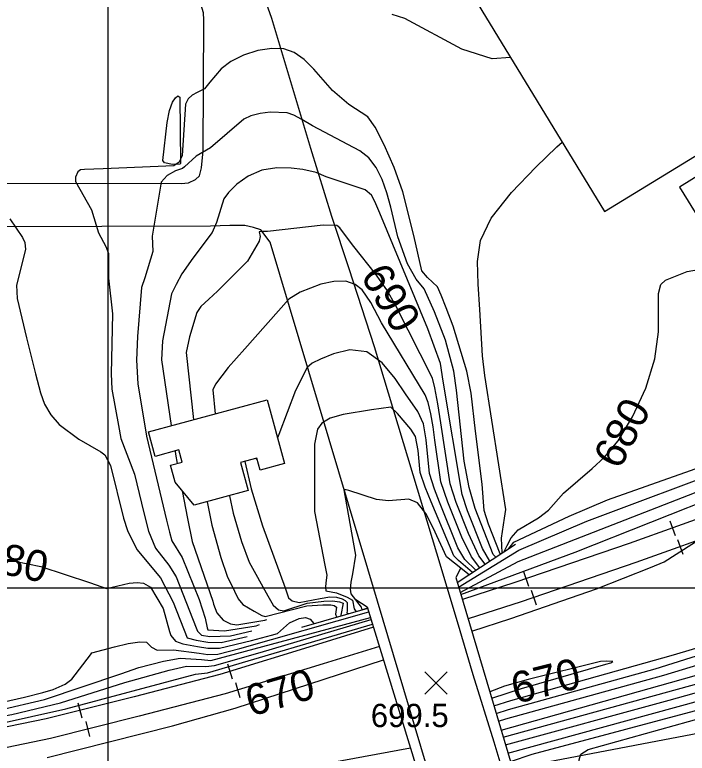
# Model space of a CAD drawing. Extents: x 79600 to 91800, y 75600 to 84400.
# Drawn here: x 81939.9 to 82373.6, y 80893.6 to 81369.7 of the extents above; entities that cross this region are included whole.
import ezdxf

# ---------------------------------------------------------------- set-up
doc = ezdxf.new("R2010")
doc.units = 0
for name, color, linetype in [('084-085$0$BLDG', 7, 'Continuous'), ('084-085$0$BRIDGE', 7, 'Continuous'), ('084-085$0$GRID', 7, 'Continuous'), ('084-085$0$INDEX', 7, 'Continuous'), ('084-085$0$INDXLBL', 7, 'Continuous'), ('084-085$0$INTER', 7, 'Continuous'), ('084-085$0$ROAD', 7, 'Continuous'), ('084-085$0$RR', 7, 'Continuous'), ('084-085$0$SPOTMARK', 7, 'Continuous'), ('084-085$0$SPOTS', 7, 'Continuous'), ('084-085$0$WALL', 7, 'Continuous')]:
    doc.layers.add(name, color=color, linetype=linetype)

# ---------------------------------------------------------------- blocks, each defined once
blk = doc.blocks.new('084-085$0$RRTICK100')
blk.add_line((0, -5), (0, 5))
blk = doc.blocks.new('084-085$0$SPOTX')
at = {"layer": '084-085$0$SPOTMARK'}
for p, q in [((-0.37, 0.358), (0.351, -0.358)), ((-0.012, 0), (0.347, 0.358)), ((-0.012, 0), (-0.37, -0.358))]:
    blk.add_line(p, q, dxfattribs=at)

msp = doc.modelspace()

# ---------------------------------------------------------------- linework, layer by layer
at = {"layer": '084-085$0$BLDG'}
for points in [[(82642.18, 81416.5), (82421.62, 81776.27), (82239.33, 81664.11), (82269.66, 81612.06), (82141.27, 81534.14), (82152.1, 81516.95), (82140.79, 81510.5), (82193.89, 81423.92), (82205.35, 81430.99), (82320.2, 81242.81), (82435.11, 81313.19), (82441.71, 81301.89), (82489.73, 81331.73), (82481.56, 81343.81), (82532.85, 81372.58), (82490.73, 81443.37), (82503.9, 81450.6), (82550.71, 81374.56), (82584.79, 81395.3), (82591.84, 81386.01), (82602.68, 81392.15), (82610.4, 81377.11), (82625.57, 81387.32), (82617.86, 81401.57)], [(82403.91, 81280.5), (82368.6, 81258.51), (82404.57, 81200.59), (82440.04, 81222.12), (82423.7, 81249.22), (82432.54, 81253.48), (82430.96, 81257.04), (82452.65, 81269.93), (82446.84, 81277.82), (82475.65, 81294.95), (82468.12, 81305.78), (82418.57, 81274.84), (82424.22, 81265.08), (82416.17, 81260.06)], [(82098.15, 81076.2), (82096.09, 81083.86), (82085.54, 81081.01), (82090.42, 81062.9), (82055.7, 81053.55), (82043.37, 81068.29), (82040.41, 81079.28), (82047.91, 81081.3), (82045.8, 81089.12), (82030.46, 81084.98), (82026.17, 81100.89), (82102.74, 81121.53), (82113.82, 81080.42)]]:
    msp.add_lwpolyline(points, close=True, dxfattribs=at)
at = {"layer": '084-085$0$BRIDGE'}
for points in [[(82227.58, 81013.21), (82224.36, 81006.82), (82273.12, 80842.79), (82306.32, 80731.21), (82343.34, 80606.44), (82357.78, 80560.2), (82366.04, 80556.36)], [(82159.77, 80992.73), (82167.26, 80988.11), (82234.41, 80768.54), (82284.45, 80600), (82294.6, 80568.97), (82300.83, 80542.11), (82305, 80522.24), (82297.75, 80513.49)]]:
    msp.add_lwpolyline(points, dxfattribs=at)
at = {"layer": '084-085$0$GRID'}
for p, q in [((82000, 84000), (82000, 80000)), ((85000, 81000), (80000, 81000))]:
    msp.add_line(p, q, dxfattribs=at)
at = {"layer": '084-085$0$INDEX'}
for points in [[(82254.91, 80904.05), (82382.07, 80939.02), (82501.04, 80975.83), (82546.84, 80990.84), (82650.69, 81032.01), (82742.43, 81074.54), (82763.5, 81084.25), (82785.64, 81095.73), (82854.97, 81135.33), (82872.78, 81145.71), (82911.76, 81171.14), (82959.58, 81207.89), (82980.66, 81224.58), (82993.53, 81233.26), (83019.4, 81246.79), (83055.54, 81270.57), (83097.05, 81295.39), (83109.33, 81302.54), (83126.18, 81309.59), (83138.04, 81314.37)], [(82243.15, 81015.45), (82239.17, 81020.79), (82232.45, 81035.33), (82224.6, 81055.29), (82220.73, 81067.34), (82214.73, 81106.66), (82212.71, 81118.92), (82210.81, 81129.2), (82209.3, 81135.39), (82185.6, 81182.14), (82179.84, 81192.46), (82172.62, 81202.76), (82158.49, 81220.28), (82151.36, 81229.92), (82149.51, 81232.37), (82147.65, 81233.82), (82138.75, 81234.07), (82102.91, 81230.05), (82099.13, 81229.91), (82097.45, 81229.68), (82098.12, 81226.67), (82097.51, 81223.7), (82089.97, 81210.91), (82070.7, 81191.53), (82065.03, 81186.4), (82059.93, 81181.54), (82057.34, 81177.71), (82052.67, 81162.03), (82050.48, 81151.96), (82055.2, 81108.72)], [(82255.52, 81023.64), (82257.37, 81027.55), (82260.12, 81032.57), (82264.54, 81037.73), (82277.7, 81045.42), (82284.18, 81050.37), (82293.76, 81061.3), (82312.16, 81077.28), (82320.13, 81084.39), (82328.94, 81095.05), (82338.31, 81110.46), (82346.82, 81128.89), (82352.75, 81147.88), (82355.03, 81165.19), (82355.07, 81189.99), (82356.55, 81195.88), (82359.53, 81198.69), (82373.57, 81204.21), (82393.05, 81207.6), (82398.63, 81210.16)], [(82063.96, 81055.77), (82066.99, 81040.67), (82072.75, 81019.88), (82076.82, 81007.88), (82081.55, 80998.04), (82083.93, 80993.11), (82087.03, 80989.48), (82094.38, 80985.31), (82099.32, 80982.53), (82101.47, 80981.68), (82128.34, 80988.69), (82138.52, 80989.35), (82143.63, 80989.31), (82145.95, 80988.81), (82147.42, 80987.88), (82146.8, 80983.38), (82147.42, 80981.49), (82147.48, 80981.47)], [(82234.6, 80972.36), (82259.86, 80980.6), (82315.1, 80999.65), (82349.9, 81013.41), (82358.59, 81016.93), (82402.08, 81044.65)], [(81926.95, 81017.42), (81940.06, 81017.48), (81956.81, 81014.09), (81988.17, 81003.7), (81996.07, 81000.88), (81999.17, 80999.88), (82013.61, 81003.24), (82018.85, 81003.77), (82022.89, 81003.24), (82027.55, 81000.61), (82035.51, 80986.86), (82039.77, 80972.16), (82040.61, 80969.43), (82043.54, 80965.87), (82048.31, 80964.09), (82057.73, 80962.36), (82064.36, 80961.29), (82071.9, 80961.36), (82092.61, 80966.39), (82105.4, 80969.75), (82109.29, 80970.83), (82117.01, 80977.75), (82123.21, 80980.45), (82127.29, 80981.05), (82130.37, 80980.04), (82132.87, 80977.26)], [(81960.82, 80890.87), (82041.72, 80911.24), (82081.95, 80922.6), (82177.74, 80953.83)], [(82317.73, 80952.79), (82270.9, 80941.18), (82255.63, 80936.94), (82246.26, 80933.16)], [(82247.47, 80929.08), (82266.7, 80935.29), (82321.05, 80950.96), (82324.19, 80951.93), (82325.68, 80952.72), (82321.26, 80953.07), (82317.73, 80952.79)]]:
    msp.add_lwpolyline(points, dxfattribs=at)
at = {"layer": '084-085$0$INTER'}
for p, q in [((82096.42, 81082.64), (82095.3, 81083.64)), ((82225.29, 81003.66), (82225.39, 81003.69))]:
    msp.add_line(p, q, dxfattribs=at)
for points in [[(82259.6, 81342.11), (82247.87, 81341.28), (82228.25, 81347.53), (82191.37, 81367.26), (82183.38, 81369.8)], [(82252.81, 81021.84), (82252.91, 81022.18), (82245.5, 81041.38), (82242.7, 81050.1), (82241.34, 81067.17), (82236.93, 81101.33), (82234.21, 81125.85), (82231.53, 81139.93), (82222.59, 81168.84), (82218.17, 81180.66), (82214.93, 81188.97), (82212.57, 81194.21), (82205.98, 81200.25), (82202.33, 81204.62), (82197.33, 81227.37), (82190.2, 81255.6), (82184.49, 81271.32), (82178.14, 81285.87), (82172.24, 81297.18), (82167.58, 81303.83), (82155.39, 81311.89), (82144.79, 81320.81), (82132.7, 81334.62), (82126.45, 81340.92), (82120.15, 81345.3), (82113.38, 81347.63), (82105.63, 81348), (82096.65, 81346.55), (82087.42, 81343.61), (82079.18, 81339.56), (82072.93, 81334.82), (82065.67, 81326.17), (82062.36, 81321.95), (82057.61, 81319.56), (82054.41, 81317.9), (82051.67, 81315.43), (82050.01, 81311.96), (82047.77, 81278.98), (82045.86, 81274.68)], [(82251.84, 80914.36), (82256.6, 80915.86), (82358.48, 80943.94), (82501.33, 80987.4), (82538.99, 80999.75), (82619, 81031.33), (82648.38, 81042.82), (82750.48, 81091.12), (82768.76, 81099.59), (82868.3, 81155.79), (82906.41, 81180.25), (82968.44, 81228.54), (82976.53, 81234.91), (83016.04, 81255.84), (83068.65, 81288.5), (83119.76, 81317.01), (83124.62, 81319.36), (83149.4, 81326.86)], [(82253.55, 80908.62), (82377.95, 80943.6), (82493.84, 80979.35), (82538.74, 80993.9), (82561.31, 81001.93), (82649.54, 81037.41), (82751.95, 81085.34), (82776.34, 81097.08), (82863.17, 81146.43), (82900.73, 81170.23), (82915.19, 81179.84), (82978.6, 81229.75), (83017.72, 81251.32), (83053.72, 81273.97), (83096.89, 81298.58), (83110.94, 81306.11), (83140.81, 81317.42)], [(82250.22, 81020.13), (82248.35, 81021.84), (82236.71, 81051.32), (82233, 81064.93), (82229.71, 81082.01), (82224.78, 81127.66), (82223.06, 81139.83), (82217.63, 81159.9), (82210.61, 81178.15), (82203.88, 81192.93), (82198.81, 81199.31), (82193.15, 81209.02), (82186.97, 81226.51), (82182.35, 81245.59), (82179.93, 81254.84), (82176.86, 81263.56), (82172.99, 81271.28), (82168.18, 81277.48), (82162.36, 81281.91), (82131.96, 81298.15), (82125.11, 81302.23), (82119.89, 81304.93), (82115.47, 81306.39), (82104.66, 81306.8), (82098.15, 81306.03), (82092.21, 81304.58), (82087.6, 81302.4), (82066.24, 81283.87), (82056.97, 81278.5), (82049.37, 81271.72), (82048.16, 81270.59)], [(82254.23, 81022.78), (82253.79, 81032.22), (82255.73, 81045.1), (82256.49, 81050.78), (82243.07, 81137.14), (82241.46, 81149.87), (82239.73, 81179.67), (82238.84, 81196.1), (82238.31, 81210.53), (82240.24, 81224.06), (82247.11, 81238.59), (82260.22, 81255.17), (82275.95, 81271.53), (82289.51, 81284.59), (82292.86, 81287.6)], [(82045.86, 81274.68), (82042.5, 81272.21), (81996.83, 81270.42), (81984.97, 81270), (81982.22, 81269.79), (81980.5, 81268.34), (81979.14, 81265.01), (81979.02, 81262.22), (81989.41, 81243.85), (81993.96, 81229.18), (81998.58, 81220.36), (82000.45, 81215.83), (82000.43, 81199.95), (82002.88, 81176.96), (82002.14, 81138.13), (82002.6, 81128.3), (82006.73, 81104.86), (82008.42, 81096.6), (82017.17, 81073.53), (82023.07, 81048.67), (82026.15, 81036.75), (82030.74, 81025.89), (82039.25, 81014.92), (82044, 81007.46), (82056.92, 80974.55), (82057.75, 80972.35), (82060.42, 80969.82), (82065.76, 80968.87), (82078.94, 80969.38), (82092.7, 80972.44)], [(82048.16, 81270.59), (82043.52, 81269.13), (82038.13, 81266), (82034.4, 81261.82), (82028.45, 81226.99), (82028.96, 81217.14), (82023.78, 81200.09), (82021.66, 81193.77), (82019.08, 81162.18), (82018.39, 81147.01), (82019.22, 81131.7), (82024.84, 81097.93), (82037.83, 81043.85), (82039.63, 81036.23), (82041.28, 81030.64), (82047.85, 81019.91), (82058.88, 80992.78), (82062.67, 80980.74), (82064.03, 80974.58), (82064.45, 80973.11), (82075.24, 80972.6), (82095.5, 80975.83), (82097.64, 80976.53)], [(82246.26, 81017.5), (82241.58, 81025.69), (82231.94, 81049.99), (82228.34, 81060.41), (82216.07, 81133.38), (82214.41, 81144.9), (82206.3, 81167.32), (82175.3, 81241.75), (82172.02, 81249.35), (82169.89, 81253.36), (82165.85, 81256.73), (82140.74, 81265.27), (82134.36, 81267.92), (82125.74, 81269.86), (82118.25, 81270.78), (82108.95, 81270.99), (82099.24, 81269.48), (82090.37, 81265.62), (82083.03, 81260.39), (82077.76, 81255.15), (82074.83, 81250.92), (82070.03, 81235.69), (82067.23, 81229.4), (82054.76, 81212.85), (82047.71, 81202.61), (82043.94, 81195.9), (82041.04, 81189.7), (82035.24, 81159.42), (82034.48, 81147.18), (82040.8, 81104.84)], [(81936.66, 81238.22), (81944.84, 81226.05), (81946.45, 81222.88), (81946.88, 81218.32), (81941.06, 81195.41), (81941.44, 81186.71), (81947.57, 81161.48), (81953.39, 81138.2), (81956.56, 81125.87), (81959.19, 81118.75), (81963.09, 81111.8), (81968.49, 81105.61), (81981.18, 81096.06), (81995.51, 81088.03), (81997.89, 81086.08), (82001.7, 81079.05), (82010.09, 81045.07), (82012.67, 81037.27), (82018.63, 81024.93), (82033.88, 81006.69), (82042.07, 80991.1), (82051.1, 80967.95), (82056.79, 80966.47), (82064.39, 80965.23), (82072.98, 80965.11), (82089.72, 80968.94)], [(82226.15, 81000.78), (82265.07, 81024.62), (82308.8, 81043.24), (82404.09, 81078.81), (82467, 81103.53), (82514.13, 81122.49), (82552.41, 81141.25), (82583.35, 81155.7), (82617.14, 81170.76), (82634.16, 81177.29), (82674.51, 81186.42), (82690.5, 81192.24), (82701.25, 81196.42), (82710.54, 81203.22), (82714.84, 81205.56), (82751.36, 81215.61), (82759.41, 81217.56), (82770.94, 81217.69)], [(82227.6, 80995.9), (82301.22, 81023.16), (82447.57, 81081.35), (82468.86, 81089.75), (82497.23, 81103.63), (82536.71, 81116.86), (82610.25, 81149.03), (82631.85, 81158.6), (82658.22, 81166.9), (82691.85, 81180.14), (82705.09, 81185.77), (82712.95, 81190.83), (82738.25, 81200.62), (82765.25, 81209.75), (82788, 81218.58)], [(82227.22, 80997.17), (82264.52, 81017.18), (82407.53, 81072.9), (82470.3, 81097.58), (82500.16, 81110.98), (82528.96, 81121.2), (82569.53, 81140.09), (82610.98, 81158.79), (82624.5, 81164.68), (82636.43, 81169.26), (82662.96, 81175.85), (82694.57, 81187.57), (82704.36, 81191.79), (82711.8, 81197.08), (82734.75, 81205.21), (82758.43, 81212.56), (82765.06, 81213.89)], [(82239.76, 81013.2), (82234.35, 81020.19), (82228.16, 81032.98), (82219.18, 81055.42), (82214.6, 81068.54), (82210.84, 81095.55), (82209.63, 81103.95), (82208.12, 81112.49), (82206.43, 81119.69), (82204.53, 81124.73), (82176.44, 81171.17), (82169.5, 81184.18), (82163.87, 81192.29), (82159.38, 81195.83), (82153.33, 81197.87), (82145.66, 81197.73), (82137.38, 81195.96), (82123.87, 81190.88), (82116.72, 81186.43), (82088.26, 81154.43), (82077.53, 81142.3), (82069.46, 81131.48), (82067.67, 81127.95), (82069.08, 81112.46)], [(82237.34, 81011.6), (82237.34, 81011.71), (82230.25, 81018.61), (82225.73, 81026.1), (82213.77, 81055.55), (82210.5, 81063.91), (82207.41, 81073.99), (82205.24, 81095.71), (82203.53, 81106.06), (82199.87, 81113.88), (82191.82, 81125.25), (82185.21, 81135.15), (82176.87, 81145.36), (82166.99, 81152.36), (82156.03, 81153.66), (82145.46, 81151.09), (82136.98, 81147.56), (82131.72, 81145.11), (82128.45, 81142.31), (82121.05, 81127.44), (82110.21, 81099.2), (82109.39, 81096.86)], [(82268.53, 80858.24), (82283.74, 80862.38), (82287.78, 80863.37), (82292.86, 80864.85), (82296.36, 80866.16), (82299.85, 80868.42), (82302.47, 80872.19), (82303.86, 80883.94), (82303.93, 80889.37), (82304.99, 80893.05), (82309.61, 80895.98), (82392.84, 80919.18), (82500.46, 80952.69), (82561.16, 80972.63), (82589.13, 80982.92), (82680.1, 81020.24), (82742.4, 81048.69), (82777.09, 81065.25), (82803.35, 81079.36), (82863.75, 81114.24), (82900.55, 81138.12), (82905.68, 81141.65)], [(82259.57, 80888.38), (82273.62, 80892.95), (82394.43, 80925.29), (82500.6, 80958.48), (82548.23, 80974), (82579.72, 80985.19), (82665.82, 81020.37), (82739.83, 81053.99), (82766.64, 81066.43), (82793.27, 81080.31), (82852.7, 81114.46), (82879.51, 81130.59), (82884.45, 81133.87)], [(82257.97, 80893.77), (82381.05, 80927.35), (82500.75, 80964.26), (82547.77, 80979.61), (82577.64, 80990.38), (82663.69, 81025.44), (82756.37, 81067.99), (82782.63, 81081.04), (82849.79, 81119.38), (82867.55, 81129.6)], [(82256.39, 80899.09), (82361.83, 80927.89), (82395.64, 80937.22), (82491.17, 80967.04), (82538.25, 80982.19), (82565.87, 80991.83), (82651.85, 81026.6), (82754.9, 81073.78), (82780.53, 81086.38), (82852.62, 81127.47)], [(82235.16, 81010.16), (82226.13, 81017.8), (82223.07, 81020.86), (82208.35, 81055.68), (82204.56, 81065.08), (82201.35, 81074.52), (82199.95, 81088.79), (82198.24, 81097.73), (82195.32, 81102.44), (82186.62, 81112.66), (82182.44, 81116.62), (82170.02, 81114.95), (82151.67, 81111.91), (82143.3, 81109.62), (82137.92, 81106.47), (82135.08, 81102.53), (82133.25, 81092.86), (82133.2, 81050.35), (82133.17, 81049.43)], [(82043.25, 81088.43), (82043.54, 81086.5), (82044.66, 81080.42)], [(82088.25, 81081.74), (82092.42, 81064.15), (82099.62, 81040.32), (82114.21, 81000.37), (82116.34, 80993.83), (82118.73, 80991.8), (82123.34, 80990.8), (82136.76, 80993.49), (82143.07, 80994.37), (82147.34, 80994.31), (82151.13, 80993.16), (82152.98, 80992.14), (82154.26, 80990.74), (82154.16, 80985.44), (82154.03, 80984.25), (82154.95, 80983.63)], [(82258.5, 81025.61), (82259.32, 81026.79), (82261.74, 81029.75), (82297.38, 81046.47), (82322.24, 81057.03), (82400.65, 81084.71)], [(82047.91, 81062.87), (82051.2, 81045.05), (82054.31, 81030.2), (82067.55, 80991.57), (82068.09, 80989.66)], [(82232.95, 81008.7), (82223.51, 81016.15), (82218.39, 81020.26), (82209.76, 81038.96), (82205.04, 81048.17), (82199.69, 81055.05), (82194.07, 81057.42), (82181.01, 81056.24), (82173.12, 81057.28), (82155.41, 81063.01), (82153.63, 81063.49), (82152.22, 81063.52), (82159.23, 81023.78), (82159.58, 81021.36)], [(82078.32, 81059.64), (82080.83, 81048.31), (82086.08, 81030.12), (82091.07, 81016.8), (82103.02, 80995.07), (82106.51, 80989.14), (82110.03, 80986.02), (82113.46, 80985.38), (82128.55, 80990.28), (82139.31, 80991.66), (82144.91, 80991.87), (82149.29, 80991.3), (82151.78, 80990.36), (82150.19, 80982.75), (82150.41, 80982.32)], [(82133.17, 81049.43), (82139.86, 81014.92), (82141.14, 81008.44), (82140.42, 81003.57), (82140.21, 81000.64), (82140.6, 80998.26), (82147.43, 80996.99), (82154.29, 80994.27), (82157.81, 80992.24), (82158.82, 80986.82), (82159.62, 80985.42), (82160.49, 80985.22)], [(82159.58, 81021.36), (82157.72, 81009.19), (82156.63, 81003.9), (82156.14, 80999.34), (82156.68, 80996.45), (82163.27, 80987.75), (82163.83, 80986.16), (82167.5, 80987.33)], [(82068.09, 80989.66), (82070.18, 80984.14), (82074.23, 80979.35), (82079, 80976.99), (82083.05, 80976.4), (82101.16, 80979.39), (82102.52, 80979.78)], [(81922.23, 80924.43), (81946.3, 80929.85), (81957.94, 80932.79), (81964.63, 80934.68), (81972.49, 80938.1), (81976.82, 80941.33), (81988.85, 80957.05), (81989.69, 80958.38), (82004.14, 80962.26), (82012.94, 80964.34), (82020.47, 80965.53), (82024.86, 80965.15), (82028.11, 80962.03), (82031.67, 80960.04), (82042.34, 80960.22), (82058.78, 80958.24), (82064.33, 80957.35), (82070.82, 80957.6), (82085.02, 80961.1), (82168.28, 80984.79)], [(81371.03, 80902.43), (81394.05, 80902.23), (81415.37, 80898.85), (81504.9, 80893.23), (81531.47, 80892.89), (81544.89, 80892.83), (81555.21, 80892.38), (81558.32, 80891.64), (81567.65, 80883.17), (81626.79, 80882.58), (81656.03, 80883.04), (81791.65, 80894.03), (81855.78, 80901.31), (81894.08, 80906.84), (81928.3, 80912.39), (81972.82, 80922.19), (82056.46, 80944.7), (82064.25, 80945.54), (82170.68, 80976.92)], [(81658.03, 80889.63), (81694.86, 80894.81), (81715.28, 80894.66), (81800.54, 80900.77), (81870.01, 80907.67), (81915.76, 80914.69), (81938, 80918.64), (81969.33, 80926.14), (82010.86, 80939.33), (82039.47, 80947.14), (82050.63, 80949.86), (82063.19, 80949.64), (82068.66, 80950.1), (82098.14, 80958.61), (82169.8, 80979.81)], [(81929.39, 80921.45), (81959.01, 80928.32), (82008.37, 80944.88), (82019.93, 80948.81), (82035.77, 80952.95), (82046.55, 80954.91), (82060.38, 80954.04), (82066.34, 80953.35), (82169.41, 80981.07)], [(82250.38, 80919.27), (82258.21, 80921.79), (82352.83, 80948.09), (82449.1, 80978.35)], [(82248.93, 80924.16), (82259.81, 80927.72), (82364.63, 80956.99), (82399.27, 80967.39)], [(82128.67, 80884.84), (82195.08, 80897.13)]]:
    msp.add_lwpolyline(points, dxfattribs=at)
msp.add_lwpolyline([(82046.65, 81273.4), (82041.55, 81273.24), (82036.49, 81274.29), (82035.49, 81275.81), (82038.26, 81300.21), (82039.78, 81307.95), (82041.66, 81313.24), (82043.57, 81316.22), (82045.11, 81317.43), (82046.37, 81316.64), (82046.77, 81273.92)], close=True, dxfattribs=at)
at = {"layer": '084-085$0$ROAD'}
for points in [[(81700.91, 81261.11), (82047.22, 81260.84), (82051.88, 81261.33), (82056.38, 81263.38), (82059, 81265.89), (82060.37, 81271.02), (82061.39, 81281.91), (82061.94, 81366.5), (82061.6, 81371), (82059.86, 81376.59), (82057.96, 81382.02), (82055.74, 81388.38), (82048.34, 81403.88), (81973.34, 81560.13), (81943.08, 81624.93), (81939.79, 81628.95), (81938.39, 81629.41), (81932.64, 81629.37), (81928.6, 81627.79), (81694.15, 81514.46)], [(82101.04, 81380.43), (82105.47, 81367.39), (82130.57, 81283.6), (82144.06, 81239.84), (82155.31, 81206.17), (82171.64, 81155.9), (82211.82, 81022.91), (82225.16, 80978.53), (82235.32, 80944.39), (82248.81, 80901.09), (82277.88, 80804.26), (82300.27, 80730.39), (82324.55, 80652.19), (82345.06, 80579.4), (82354.6, 80546.34), (82357.8, 80531.9), (82358.2, 80518.07), (82363.96, 80368.69), (82364.86, 80350.04), (82365.19, 80346.31), (82368.02, 80341.82), (82369.59, 80340.43), (82372.24, 80339.05), (82377.53, 80338.46)], [(82218.72, 80841.04), (82173.92, 80991.57), (82104.52, 81223.11), (82098.56, 81231), (82093.89, 81232.52), (82088.28, 81233.73), (82078.64, 81233.83), (82066.05, 81233.44), (81715.46, 81232.31), (81701.69, 81232.25)]]:
    msp.add_lwpolyline(points, dxfattribs=at)
at = {"layer": '084-085$0$RR'}
for points in [[(83149.84, 81362.64), (83111.23, 81346.7), (83071.22, 81330.27), (83023.77, 81310.38), (82914.6, 81264.29), (82761.56, 81198.65), (82659.06, 81155.71), (82566.95, 81117.5), (82518.41, 81097.45), (82460.87, 81075.01), (82398.52, 81051.14), (82336.16, 81028.82), (82262.31, 81003.64), (82228.57, 80992.66)], [(83150.85, 81349.9), (83116.18, 81334.67), (83076.2, 81318.27), (83028.81, 81298.4), (82919.69, 81252.33), (82766.63, 81186.68), (82664.06, 81143.71), (82571.91, 81105.49), (82523.26, 81085.39), (82465.56, 81062.89), (82403.04, 81038.95), (82340.45, 81016.55), (82266.42, 80991.3), (82232.27, 80980.19)], [(82171.32, 80974.85), (82135.07, 80963.65), (82072.07, 80944.44), (82016.97, 80930.1), (81960.15, 80915.9), (81903.48, 80904.2), (81838.09, 80893.21), (81791.96, 80886.7), (81743.01, 80881.88), (81711.11, 80879.34)], [(82175.12, 80962.42), (82138.89, 80951.22), (82075.61, 80931.93), (82020.18, 80917.5), (81963.05, 80903.23), (81905.87, 80891.42), (81840.08, 80880.36), (81793.5, 80873.79), (81744.17, 80868.93), (81711.46, 80866.33)], [(82381.56, 80906.6), (82260.97, 80883.66)]]:
    msp.add_lwpolyline(points, dxfattribs=at)
at = {"layer": '084-085$0$WALL'}
for p, q in [((82225.3, 81003.63), (82262.76, 81028.43)), ((82124.99, 80974.99), (82167.52, 80987.25))]:
    msp.add_line(p, q, dxfattribs=at)

# ---------------------------------------------------------------- block references
at = {"layer": '084-085$0$RR'}
for p, rotation in [((82364.05, 81038.8), -160.3101563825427), ((82369.02, 81026.78), -160.31015638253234), ((82269.55, 81006.1), -161.16633329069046), ((82274.52, 80994.06), -161.1663332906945), ((82078.66, 80946.45), -163.04296190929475), ((82083.64, 80934.38), -163.04296190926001), ((81981.88, 80921.33), -165.96992622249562), ((81986.88, 80909.18), -165.96992622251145)]:
    msp.add_blockref('084-085$0$RRTICK100', p, dxfattribs=dict(at, rotation=rotation))
at = {"layer": '084-085$0$SPOTS', "xscale": 20, "yscale": 20}
msp.add_blockref('084-085$0$SPOTX', (82211.8, 80938.92), dxfattribs=at)

# ---------------------------------------------------------------- texts
at = {"layer": '084-085$0$INDXLBL'}
for s, rotation, p in [('690', 300.9738, (82162.47, 81201.33)), ('680', 62.4378, (82329.95, 81075.81)), ('680', 347.476, (81915.2, 81012.98)), ('670', 14.0309, (82262.93, 80925.33)), ('670', 16.2541, (82092.17, 80917.14))]:
    msp.add_text(s, height=20, rotation=rotation, dxfattribs=at).set_placement(p)
at = {"layer": '084-085$0$SPOTS'}
msp.add_text('699.5', height=15, dxfattribs=at).set_placement((82169.53, 80910.49))

doc.saveas('drawing.dxf')
